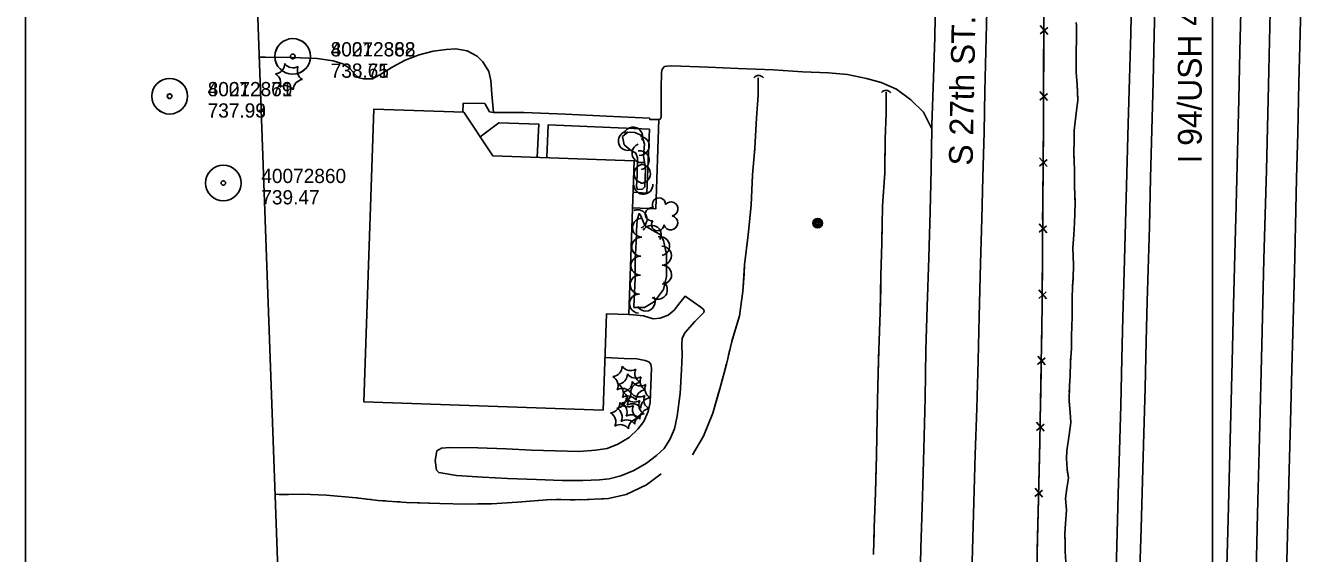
# Model space of a CAD drawing. Extents: x 591954 to 597000, y 198576 to 213500.
# Drawn here: x 593500 to 594037, y 200674 to 200896 of the extents above; entities that cross this region are included whole.
import ezdxf

# ---------------------------------------------------------------- set-up
doc = ezdxf.new("R2010")
doc.units = 0
for name, color, linetype in [('Level 10', 7, 'Continuous'), ('Level 11', 7, 'Continuous'), ('Level 12', 7, 'Continuous'), ('Level 14', 7, 'Continuous'), ('Level 15', 7, 'Continuous'), ('Level 17', 7, 'Continuous'), ('Level 18', 7, 'Continuous'), ('Level 19', 7, 'Continuous'), ('Level 3', 7, 'Continuous'), ('Level 4', 7, 'Continuous'), ('Level 6', 7, 'Continuous')]:
    doc.layers.add(name, color=color, linetype=linetype)

msp = doc.modelspace()

# ---------------------------------------------------------------- linework, layer by layer
at = {"layer": 'Level 10'}
for p, q in [((593500, 200000), (593500, 201500)), ((594000, 200000), (594000, 201500)), ((594000, 200000), (594000, 201500)), ((593500, 199500), (593500, 201000)), ((594000, 199500), (594000, 201000))]:
    msp.add_line(p, q, dxfattribs=at)
at = {"layer": 'Level 11'}
for points in [[(593881.75, 200852.56), (593881.78, 200854.06), (593882.42, 200874.04), (593882.98, 200891.15), (593883.28, 200907.92), (593883.57, 200918.21)], [(593959.06, 200656.31), (593959.68, 200676.85), (593960.26, 200698.57), (593960.77, 200717.04), (593961.34, 200735.98), (593961.82, 200755.79), (593962.24, 200773.04), (593962.81, 200792.33), (593963.3, 200812.94), (593963.9, 200833.66), (593964.51, 200854.67), (593965.08, 200873.69), (593965.55, 200892.76), (593966.07, 200915.46)], [(593969.42, 200666.86), (593969.97, 200684.27), (593970.43, 200704.26), (593971.05, 200724.33), (593971.55, 200743.3), (593972.09, 200763.03), (593972.44, 200779.84), (593973.44, 200811.32), (593973.93, 200831.9), (593974.41, 200852.03), (593974.93, 200872.35), (593975.46, 200892.14), (593975.93, 200914.01)], [(594031.14, 200665.28), (594031.74, 200686.46), (594032.33, 200708.79), (594032.88, 200729.15), (594033.43, 200751.26), (594033.96, 200771.67), (594034.47, 200792.44), (594034.92, 200811.76), (594035.41, 200831.63), (594035.9, 200850.83), (594036.34, 200871.89), (594036.91, 200892.71), (594037.46, 200915.43)], [(594005.87, 200663.21), (594006.57, 200688.13), (594007.09, 200710.46), (594007.69, 200732.37), (594008.23, 200754.32), (594008.8, 200778.25), (594009.38, 200799.77), (594009.94, 200820.27), (594010.5, 200842.97), (594011.03, 200864.97), (594011.52, 200885.26), (594012.1, 200907.47)], [(593898.36, 200655.86), (593898.92, 200675.21), (593899.39, 200695.02), (593900.05, 200715.37), (593900.71, 200734.64), (593901.21, 200754.98), (593901.67, 200773.41), (593902.26, 200795.79), (593902.8, 200814.68), (593903.29, 200832.19), (593903.74, 200851.08), (593904.15, 200868.43), (593904.52, 200885.26), (593904.95, 200902.19)], [(593874.04, 200544.66), (593874.49, 200563.6), (593874.93, 200583.08), (593875.34, 200599.29), (593875.67, 200616.96), (593876.21, 200636.85), (593876.65, 200656.68), (593877.11, 200675.82), (593877.78, 200697.51), (593878.33, 200717.64), (593878.9, 200739.06), (593879.28, 200759.28), (593879.8, 200777.64), (593880.48, 200798.15), (593881.04, 200817.7), (593881.42, 200835.62), (593881.75, 200852.56)]]:
    msp.add_lwpolyline(points, dxfattribs=at)
at = {"layer": 'Level 12'}
msp.add_lwpolyline([(593642.51, 200737.53), (593646.78, 200860.9), (593684.6, 200859.59), (593696.82, 200841.21), (593756.39, 200839.1), (593754.09, 200774.32), (593744.75, 200774.65), (593743.32, 200734.04), (593642.51, 200737.53)], dxfattribs=at)
at = {"layer": 'Level 14'}
for centre, radius in [((593833.66, 200812.79), 2.02), ((593833.66, 200812.8), 1.52), ((593833.67, 200812.76), 1.01), ((593833.67, 200812.77), 0.502)]:
    msp.add_circle(centre, radius, dxfattribs=at)
at = {"layer": 'Level 15'}
for p, q in [((593927.4, 200892.54), (593930.59, 200895.32)), ((593930.64, 200892.35), (593927.42, 200896.08)), ((593927.28, 200864.68), (593930.46, 200867.46)), ((593930.52, 200864.49), (593927.3, 200868.22)), ((593927.1, 200836.82), (593930.29, 200839.59)), ((593930.34, 200836.63), (593927.13, 200840.37)), ((593926.91, 200808.96), (593930.09, 200811.74)), ((593930.15, 200808.77), (593926.93, 200812.51)), ((593930, 200780.92), (593926.78, 200784.65)), ((593926.76, 200781.1), (593929.95, 200783.88)), ((593926.31, 200753.26), (593929.53, 200756)), ((593929.54, 200753.04), (593926.37, 200756.81)), ((593925.81, 200725.41), (593929.03, 200728.15)), ((593929.04, 200725.18), (593925.87, 200728.96)), ((593925.17, 200697.56), (593928.41, 200700.28)), ((593928.4, 200697.32), (593925.25, 200701.11))]:
    msp.add_line(p, q, dxfattribs=at)
for points in [[(594015.11, 200551.22), (594015.9, 200584.23), (594017.03, 200622.14), (594018.08, 200653.33), (594018.99, 200690.3), (594019.74, 200722.38), (594020.69, 200761.41), (594021.63, 200797.68), (594022.76, 200835.12), (594023.52, 200870.98), (594024.39, 200908.23), (594025.31, 200941.92), (594026.39, 200983.72), (594027.08, 201016.21), (594027.89, 201048.17), (594028.6, 201085.05), (594029.72, 201127.51), (594030.51, 201175.76), (594031.44, 201220.89), (594032.11, 201264.7), (594033.54, 201342.02), (594034.29, 201396.34), (594035.18, 201436.03)], [(593923.69, 200546.97), (593924.5, 200584.74), (593925.48, 200628.54), (593926.09, 200673.46), (593927.23, 200720.88), (593928.24, 200777.77), (593928.47, 200820.53), (593928.73, 200853.01), (593928.94, 200899.95), (593928.94, 200931.19), (593929.16, 200961.9), (593929.41, 201008.55), (593929.65, 201040.5), (593929.48, 201087.02), (593929.83, 201135.06), (593929.63, 201181.51), (593930.09, 201229.39), (593929.96, 201276.12), (593930.18, 201312.33), (593930.77, 201344.22), (593932.06, 201375.3), (593932.72, 201407.26), (593933.34, 201430.7)], [(593928.85, 200881.24), (593928.9, 200891.2)], [(593928.81, 200869.92), (593928.85, 200881.24)], [(593928.73, 200853.38), (593928.78, 200863.34)], [(593928.64, 200842.06), (593928.73, 200853.01), (593928.73, 200853.38)], [(593928.51, 200825.52), (593928.59, 200835.48)], [(593928.44, 200814.2), (593928.47, 200820.53), (593928.51, 200825.52)], [(593928.35, 200797.67), (593928.4, 200807.62)], [(593928.29, 200786.34), (593928.35, 200797.67)], [(593928.1, 200769.81), (593928.24, 200777.77), (593928.25, 200779.76)], [(593927.9, 200758.49), (593928.1, 200769.81)], [(593927.6, 200741.95), (593927.78, 200751.91)], [(593927.4, 200730.63), (593927.6, 200741.95)], [(593927.07, 200714.1), (593927.23, 200720.88), (593927.28, 200724.05)], [(593926.79, 200702.78), (593927.07, 200714.1)], [(593926.4, 200686.24), (593926.64, 200696.2)], [(593926.13, 200674.93), (593926.4, 200686.24)]]:
    msp.add_lwpolyline(points, dxfattribs=at)
for centre, start, end in [((593808.77, 200872.55), 36.1794, 142.419), ((593862.39, 200866.3), 33.2794, 139.519)]:
    msp.add_arc(centre, 2.5, start, end, dxfattribs=at)
at = {"layer": 'Level 17'}
for points in [[(593598.48, 200882.82), (593601.1, 200882.8), (593612.28, 200882.55), (593622.84, 200882.15), (593629.56, 200881.27), (593633.59, 200879.98), (593636.6, 200877.98), (593638.66, 200875.65), (593640.42, 200874.07), (593642.47, 200873.6), (593646.11, 200873.64), (593648.94, 200875.19), (593654.66, 200878.62), (593659.97, 200881.53), (593665.75, 200883.72), (593671.69, 200885.23), (593677.15, 200886.04), (593681.3, 200886.24), (593686.06, 200885.46), (593690.19, 200883.21), (593692.65, 200880.78), (593695.17, 200876.72), (593695.94, 200872.95), (593696.47, 200867.21), (593697.17, 200859.49)], [(593766.77, 200856.46), (593767.38, 200856.67), (593767.77, 200857.44), (593767.75, 200858.87), (593767.79, 200869.61), (593767.91, 200876.31), (593768.21, 200877.73), (593769.11, 200878.76), (593770.11, 200878.91), (593772.29, 200879.05)], [(593881.75, 200852.56), (593878.19, 200859.6), (593872.88, 200864.76), (593866.85, 200869.27), (593860.43, 200872.07), (593854.22, 200873.82), (593846.18, 200875.51), (593838.19, 200876.22), (593827.21, 200876.63), (593815.1, 200877.4), (593800.2, 200877.95), (593787.6, 200878.5), (593772.29, 200879.05)], [(593684.24, 200859.6), (593684.31, 200863.24), (593688.92, 200863.33), (593693.44, 200863.26), (593695.5, 200859.76), (593697.17, 200859.49)], [(593716.19, 200854.52), (593699.41, 200855.07), (593691.48, 200849.24)], [(593697.17, 200859.49), (593709.86, 200859.48), (593727.44, 200858.69), (593744.69, 200857.91), (593762.8, 200857.1), (593762.93, 200856.51), (593766.77, 200856.46)], [(593715.55, 200840.55), (593716.19, 200854.52)], [(593716.19, 200854.52), (593716.19, 200854.62), (593716.22, 200854.52), (593716.19, 200854.52)], [(593755.92, 200825.81), (593761.69, 200825.49), (593762.82, 200852.41), (593720.17, 200854.25), (593719.56, 200840.41)], [(593766.77, 200856.46), (593765.57, 200818.84), (593755.69, 200819.31)], [(593754.09, 200774.37), (593755.95, 200774.24), (593760.34, 200773.74), (593764.31, 200772.55), (593767.27, 200772.7), (593770.7, 200774.06), (593773.19, 200776.17), (593775.66, 200779.16), (593777.82, 200782.01), (593781.26, 200779.61), (593784.5, 200777.36), (593785.64, 200776.47), (593785.84, 200775.88), (593785.67, 200775.19), (593781.89, 200771.32), (593777.88, 200766.71), (593776.65, 200764.3), (593776.44, 200761.57), (593776.65, 200757.23), (593776.31, 200750.93), (593775.69, 200740.97), (593774.48, 200731.51), (593773.41, 200726.14), (593771.44, 200721.61), (593769.01, 200717.88), (593765.8, 200714.94), (593761.6, 200711.61), (593756.23, 200708.52), (593750.76, 200706.32), (593745.9, 200705.1), (593741.73, 200704.64), (593734.74, 200704.41), (593726.03, 200704.42), (593715.19, 200704.83), (593703.02, 200705.2), (593692.66, 200705.76), (593681.6, 200706.5), (593674.09, 200707.67), (593673.06, 200708.76), (593672.59, 200712.73), (593673.32, 200716.91), (593675.16, 200718.02), (593678.72, 200718.33), (593690.57, 200718.09), (593702.41, 200717.69), (593713.19, 200717.13), (593723.23, 200716.79), (593733.27, 200716.61), (593740.09, 200717.08), (593744.97, 200717.8), (593749.53, 200719.68), (593754.26, 200722.54), (593757.96, 200725.95), (593760.41, 200729.25), (593762.33, 200733.5), (593763.17, 200737.16), (593763.41, 200744.6), (593763.66, 200751.67), (593763.45, 200753.35), (593762.53, 200754.4), (593760.99, 200754.96), (593757.52, 200755.6), (593752.15, 200755.78), (593744.1, 200756.19)]]:
    msp.add_lwpolyline(points, dxfattribs=at)
at = {"layer": 'Level 18'}
for points in [[(593760.31, 200841.21), (593760.7, 200846.07), (593759.63, 200849.81), (593756.61, 200851.03), (593753.74, 200851.18), (593751.51, 200849.26), (593752.11, 200845.85), (593754.7, 200843.73), (593757.07, 200842.25), (593757.76, 200840.38), (593757.57, 200833.02), (593757.37, 200828.21), (593757.76, 200826.94), (593759.84, 200827.06), (593760.87, 200828.05), (593761.17, 200835.64)], [(593761.17, 200835.64), (593760.31, 200841.21)], [(593769.93, 200799.6), (593768.69, 200805.55), (593767.28, 200808.04), (593763.97, 200809.87), (593760.86, 200811.86), (593759.22, 200815.92), (593758.45, 200816.83), (593757.76, 200814.57), (593757.47, 200812.41), (593757.37, 200808.98), (593757.17, 200804.66), (593756.78, 200797.89), (593756.78, 200789.45), (593756.29, 200777.67), (593756.24, 200777.31), (593760.73, 200777.27), (593764.99, 200779.85), (593768.79, 200784.83), (593770.04, 200790.32), (593769.93, 200799.6)]]:
    msp.add_lwpolyline(points, dxfattribs=at)
for centre, radius, start, end in [((593604.86, 200880), 4.3, 275.2113, 0.9762), ((593603.16, 200871.95), 4.3, 335.2113, 60.9762), ((593612.67, 200882.55), 4.3, 215.2113, 300.9762), ((593618.79, 200877.06), 4.3, 155.2113, 240.9762), ((593609.28, 200866.46), 4.3, 35.2113, 120.9762), ((593617.1, 200869.01), 4.3, 95.2113, 180.9762), ((593766.84, 200820.65), 2.78, 1.3946, 209.1675), ((593763.84, 200816.58), 2.78, 78.0716, 279.0826), ((593771.88, 200818.79), 2.97, 278.4237, 139.6575), ((593766.3, 200812.18), 2.61, 140.7797, 358.7123), ((593771.77, 200812.94), 2.97, 196.0745, 79.0477), ((593747, 200752.41), 4.3, 275.2113, 0.9762), ((593754.82, 200754.96), 4.3, 215.2113, 300.9762), ((593745.31, 200744.37), 4.3, 335.2113, 60.9762), ((593749.22, 200749.23), 4.3, 275.2113, 0.9762), ((593757.04, 200751.78), 4.3, 215.2113, 300.9762), ((593760.94, 200749.47), 4.3, 155.2113, 240.9762), ((593763.16, 200746.29), 4.3, 155.2113, 240.9762), ((593751.43, 200738.88), 4.3, 35.2113, 120.9762), ((593747.53, 200741.18), 4.3, 335.2113, 60.9762), ((593750.78, 200741.3), 4.3, 275.2113, 0.9762), ((593751.24, 200745.94), 4.3, 275.2113, 0.9762), ((593749.54, 200737.9), 4.3, 335.2113, 60.9762), ((593759.24, 200741.43), 4.3, 95.2113, 180.9762), ((593758.59, 200743.85), 4.3, 215.2113, 300.9762), ((593759.05, 200748.5), 4.3, 215.2113, 300.9762), ((593761.46, 200738.25), 4.3, 95.2113, 180.9762), ((593765.17, 200743), 4.3, 155.2113, 240.9762), ((593746.05, 200737.14), 4.3, 275.2113, 0.9762), ((593748.7, 200739.14), 4.3, 275.2113, 0.9762), ((593753.86, 200739.69), 4.3, 215.2113, 300.9762), ((593749.08, 200733.26), 4.3, 335.2113, 60.9762), ((593753.65, 200735.69), 4.3, 35.2113, 120.9762), ((593756.51, 200741.69), 4.3, 215.2113, 300.9762), ((593755.66, 200732.41), 4.3, 35.2113, 120.9762), ((593759.98, 200734.2), 4.3, 155.2113, 240.9762), ((593762.63, 200736.2), 4.3, 155.2113, 240.9762), ((593763.48, 200734.96), 4.3, 95.2113, 180.9762), ((593764.71, 200738.36), 4.3, 155.2113, 240.9762), ((593744.35, 200729.09), 4.3, 335.2113, 60.9762), ((593747, 200731.09), 4.3, 335.2113, 60.9762), ((593755.2, 200727.77), 4.3, 35.2113, 120.9762), ((593760.94, 200728.16), 4.3, 95.2113, 180.9762), ((593763.02, 200730.32), 4.3, 95.2113, 180.9762), ((593750.47, 200723.6), 4.3, 35.2113, 120.9762), ((593753.12, 200725.6), 4.3, 35.2113, 120.9762), ((593758.28, 200726.16), 4.3, 95.2113, 180.9762)]:
    msp.add_arc(centre, radius, start, end, dxfattribs=at)
for centre, major_axis, ratio, start_param, end_param in [((593753.72, 200847.46), (-0.7, 3.94), 0.999852, 0, 3.141593), ((593755.93, 200849.29), (3.71, -1.5), 0.999947, 0, 3.141593), ((593758.77, 200845.35), (-1.71, -3.61), 0.999848, 0.360873, 3.502466), ((593759.45, 200842.29), (-1.39, 3.75), 0.999852, 0, 3.141593), ((593758.71, 200839.3), (3.95, 0.62), 0.999433, 4.712389, 7.853982), ((593760.4, 200833.59), (0.75, 3.93), 0.999859, 0.162337, 3.30393), ((593759.23, 200833.65), (-3.69, -1.54), 0.999233, 1.135391, 4.276983), ((593760.25, 200828.99), (-0.35, 3.98), 0.992286, 1.543818, 4.68541), ((593757.79, 200814.48), (0.47, -3.97), 0.999396, 0.266312, 3.407904), ((593759.68, 200810.89), (-1.66, 3.64), 0.998937, 5.825602, 8.967194), ((593763.7, 200807.89), (-0.77, -3.93), 0.999533, 1.257269, 4.398861), ((593759.37, 200802.84), (-0.05, 4), 0.999128, 6.212501, 9.354094), ((593767.29, 200803.13), (-1.67, -3.63), 0.998898, 0.637569, 3.779162), ((593768.07, 200799.12), (-0.48, -3.97), 0.99915, 0.131091, 3.272684), ((593759.03, 200794.92), (0.68, 3.94), 0.999133, 0.171595, 3.313188), ((593768.16, 200791.12), (-0.48, -3.97), 0.99915, 0.131091, 3.272684), ((593758.71, 200786.89), (0.25, 3.99), 0.999139, 0.020447, 3.16204), ((593766.37, 200784.73), (-2.3, -3.28), 0.999203, 6.243242, 9.384835), ((593758.42, 200778.89), (0.25, 3.99), 0.999139, 0.020447, 3.16204), ((593761.22, 200779.74), (-2.97, -2.68), 0.999485, 6.094145, 9.235738)]:
    msp.add_ellipse(centre, major_axis=major_axis, ratio=ratio, start_param=start_param, end_param=end_param, dxfattribs=at)
at = {"layer": 'Level 19'}
for points in [[(593942.62, 200897.37), (593942.65, 200896.1), (593942.72, 200890.43), (593942.52, 200884.75), (593942.5, 200876.49), (593942.94, 200871.11), (593943.08, 200868.39)], [(593938.2, 200669.96), (593937.95, 200674.47), (593937.92, 200678.37), (593937.75, 200681.93), (593938.05, 200686.21), (593938.44, 200691.85), (593938.06, 200696.83), (593938.63, 200701.01), (593939.31, 200705.45), (593938.7, 200709.19), (593938.43, 200713.62), (593938.59, 200716.9), (593939.67, 200723.54), (593940.32, 200728.8), (593939.97, 200732.95), (593939.56, 200738.14), (593939.69, 200744.3), (593940.07, 200748.49), (593940.1, 200754.26), (593940.61, 200759.95), (593940.63, 200764.99), (593940.72, 200769.64), (593940.87, 200773.08), (593940.8, 200777.12), (593940.8, 200781.19), (593941.05, 200785.84), (593941.26, 200789.49), (593941.4, 200795.24), (593941.14, 200802.37), (593941.55, 200807.91), (593941.9, 200812.95), (593942.04, 200816.94), (593942.09, 200821.46), (593941.88, 200828.4), (593941.81, 200835.28), (593941.62, 200842.17), (593941.74, 200847.64), (593941.78, 200851.89), (593942.08, 200855.54), (593942.64, 200860.27), (593943.28, 200864.51), (593942.94, 200871.11), (593942.5, 200876.49), (593942.52, 200884.75), (593942.72, 200890.43), (593942.65, 200896.1)], [(593780.95, 200715.14), (593785.64, 200723.08), (593789.48, 200732.72), (593792.4, 200742.92), (593795.21, 200753.43), (593797.51, 200762.89), (593800.7, 200773.68), (593802.2, 200783.94), (593802.89, 200795.27), (593804.44, 200807.94), (593805.61, 200820.45), (593806.25, 200833.18), (593807.19, 200844.47), (593807.86, 200857.17), (593808.65, 200866.67), (593808.61, 200874.11)], [(593808.62, 200871.22), (593808.65, 200866.67), (593807.86, 200857.17), (593807.19, 200844.47), (593807.01, 200842.28)], [(593808.61, 200874.11), (593808.62, 200871.22)], [(593857.24, 200673.16), (593857.47, 200684.36), (593858.04, 200699.26), (593858.4, 200714.91), (593858.75, 200730.75), (593858.95, 200744.38), (593859.42, 200759.23), (593860.06, 200775.23), (593860.31, 200790.88), (593860.69, 200804.27), (593860.99, 200820.03), (593861.89, 200834.08), (593862.16, 200848.35), (593862.46, 200858.97), (593862.57, 200868.14)], [(593862.53, 200865.16), (593862.46, 200858.97), (593862.16, 200848.35), (593861.93, 200836.16)], [(593862.57, 200868.14), (593862.53, 200865.16)], [(593943.08, 200868.39), (593943.28, 200864.51), (593942.64, 200860.27), (593942.08, 200855.54), (593941.78, 200851.89), (593941.74, 200847.64), (593941.62, 200842.17), (593941.69, 200839.5)], [(593806.67, 200838.29), (593806.51, 200836.3)], [(593941.8, 200835.5), (593941.81, 200835.28), (593941.83, 200833.5)], [(593806.2, 200832.31), (593806.11, 200830.31)], [(593861.76, 200832.17), (593861.64, 200830.17)], [(593941.87, 200829.5), (593941.88, 200828.4), (593941.91, 200827.5)], [(593805.91, 200826.32), (593805.81, 200824.32)], [(593861.38, 200826.18), (593861.25, 200824.18)], [(593942.03, 200823.5), (593942.09, 200821.5)], [(593805.6, 200820.32), (593804.44, 200807.94), (593802.89, 200795.27), (593802.66, 200791.48)], [(593861, 200820.19), (593860.99, 200820.03), (593860.95, 200818.19)], [(593942.05, 200817.5), (593942.04, 200816.94), (593941.9, 200812.95), (593941.55, 200807.91), (593941.14, 200802.37), (593941.4, 200795.24), (593941.26, 200789.49), (593941.21, 200788.54)], [(593860.88, 200814.19), (593860.69, 200804.27), (593860.31, 200790.88), (593860.22, 200785.2)], [(593802.66, 200791.48), (593802.2, 200783.94), (593800.7, 200773.68), (593797.56, 200763.06)], [(593860.22, 200785.2), (593860.06, 200775.23), (593859.42, 200759.23), (593859.33, 200756.22)], [(593941.21, 200788.54), (593941.05, 200785.84), (593940.8, 200781.19), (593940.8, 200777.12), (593940.87, 200773.08), (593940.72, 200769.64), (593940.63, 200764.99), (593940.61, 200759.95), (593940.58, 200759.56)], [(593796.6, 200759.17), (593796.13, 200757.23)], [(593795.19, 200753.34), (593794.67, 200751.41)], [(593859.2, 200752.22), (593859.14, 200750.22)], [(593940.22, 200755.57), (593940.1, 200754.26), (593940.1, 200753.58)], [(593793.64, 200747.55), (593793.12, 200745.61)], [(593940.07, 200749.58), (593940.07, 200748.49), (593939.99, 200747.58)], [(593792.07, 200741.76), (593789.48, 200732.72), (593785.64, 200723.08), (593780.95, 200715.14)], [(593859.01, 200746.22), (593858.95, 200744.38), (593858.95, 200744.22)], [(593939.68, 200743.6), (593939.63, 200741.6)], [(593858.89, 200740.22), (593858.86, 200738.22)], [(593939.6, 200737.6), (593939.97, 200732.95), (593940.32, 200728.8), (593939.67, 200723.54), (593938.59, 200716.9), (593938.43, 200713.62), (593938.7, 200709.19), (593938.77, 200708.77)], [(593858.8, 200734.23), (593858.75, 200730.75), (593858.4, 200714.91), (593858.18, 200705.23)], [(593767.76, 200707.23), (593761.59, 200702.49), (593753.02, 200698.45), (593745.61, 200696.76), (593733.57, 200696.16), (593721.42, 200696.4), (593707.21, 200695.18), (593696.28, 200694.59), (593685.65, 200694.36), (593674.52, 200694.68), (593660.53, 200695.08), (593648.54, 200695.98), (593639.33, 200697.03), (593626.81, 200698.11), (593616.72, 200698.56), (593606.79, 200698.47), (593605.16, 200698.56)], [(593767.76, 200707.23), (593761.59, 200702.49), (593753.02, 200698.45), (593745.61, 200696.76), (593741.47, 200696.55)], [(593858.18, 200705.23), (593858.04, 200699.26), (593857.47, 200684.36), (593857.31, 200676.25)], [(593938.77, 200708.77), (593939.31, 200705.45), (593938.63, 200701.01), (593938.06, 200696.83), (593938.44, 200691.85), (593938.05, 200686.21), (593937.75, 200681.93), (593937.84, 200679.95)], [(593605.16, 200698.56), (593605.16, 200698.56)], [(593605.16, 200698.56), (593605.16, 200698.56)], [(593610.71, 200698.5), (593606.79, 200698.47), (593605.16, 200698.56)], [(593639.66, 200696.99), (593639.33, 200697.03), (593626.81, 200698.11), (593616.72, 200698.56), (593610.71, 200698.5)], [(593645.62, 200696.31), (593643.63, 200696.54)], [(593651.59, 200695.75), (593649.59, 200695.9)], [(593657.57, 200695.3), (593655.58, 200695.45)], [(593690.55, 200694.46), (593685.65, 200694.36), (593674.52, 200694.68), (593661.56, 200695.05)], [(593719.49, 200696.24), (593707.21, 200695.18), (593696.28, 200694.59), (593690.55, 200694.46)], [(593725.48, 200696.32), (593723.48, 200696.36)], [(593731.48, 200696.2), (593729.48, 200696.24)], [(593737.47, 200696.35), (593735.48, 200696.25)], [(593937.94, 200675.95), (593937.95, 200674.47), (593937.98, 200673.95)]]:
    msp.add_lwpolyline(points, dxfattribs=at)
at = {"layer": 'Level 4'}
msp.add_lwpolyline([(593580.74, 201372.18), (593612.63, 200492.46)], dxfattribs=at)
at = {"layer": 'Level 6'}
for centre, radius in [((593612.52, 200883.07), 7.5), ((593612.52, 200883.07), 7.5), ((593612.56, 200883.07), 7.5), ((593612.56, 200883.07), 7.5), ((593612.52, 200883.07), 0.96), ((593612.52, 200883.07), 0.96), ((593612.56, 200883.07), 0.96), ((593612.56, 200883.07), 0.96), ((593560.69, 200866.28), 7.5), ((593560.69, 200866.28), 7.5), ((593560.74, 200866.29), 7.5), ((593560.74, 200866.29), 7.5), ((593560.69, 200866.28), 0.96), ((593560.69, 200866.28), 0.96), ((593560.74, 200866.29), 0.96), ((593560.74, 200866.29), 0.96), ((593583.33, 200829.71), 7.5), ((593583.33, 200829.71), 7.5), ((593583.33, 200829.71), 0.96), ((593583.33, 200829.71), 0.96)]:
    msp.add_circle(centre, radius, dxfattribs=at)

# ---------------------------------------------------------------- texts
at = {"layer": 'Level 3'}
for s, rotation, p in [('I 94/USH 41', 90, (593995.42, 200837.98)), ('S 27th ST.', 88.8859, (593898.93, 200837))]:
    msp.add_text(s, height=10, rotation=rotation, dxfattribs=at).set_placement(p)
at = {"layer": 'Level 6'}
for s, p in [('40072868', (593628.56, 200883.07)), ('40072868', (593628.56, 200883.07)), ('80212382', (593628.52, 200883.07)), ('80212382', (593628.52, 200883.07)), ('738.65', (593628.52, 200874.07)), ('738.65', (593628.52, 200874.07)), ('738.71', (593628.56, 200874.07)), ('738.71', (593628.56, 200874.07)), ('40072861', (593576.69, 200866.28)), ('40072861', (593576.69, 200866.28)), ('80212379', (593576.74, 200866.29)), ('80212379', (593576.74, 200866.29)), ('737.93', (593576.69, 200857.28)), ('737.93', (593576.69, 200857.28)), ('737.99', (593576.74, 200857.29)), ('737.99', (593576.74, 200857.29)), ('40072860', (593599.33, 200829.71)), ('40072860', (593599.33, 200829.71)), ('739.47', (593599.33, 200820.71)), ('739.47', (593599.33, 200820.71))]:
    msp.add_text(s, height=6, dxfattribs=at).set_placement(p)

doc.saveas('drawing.dxf')
